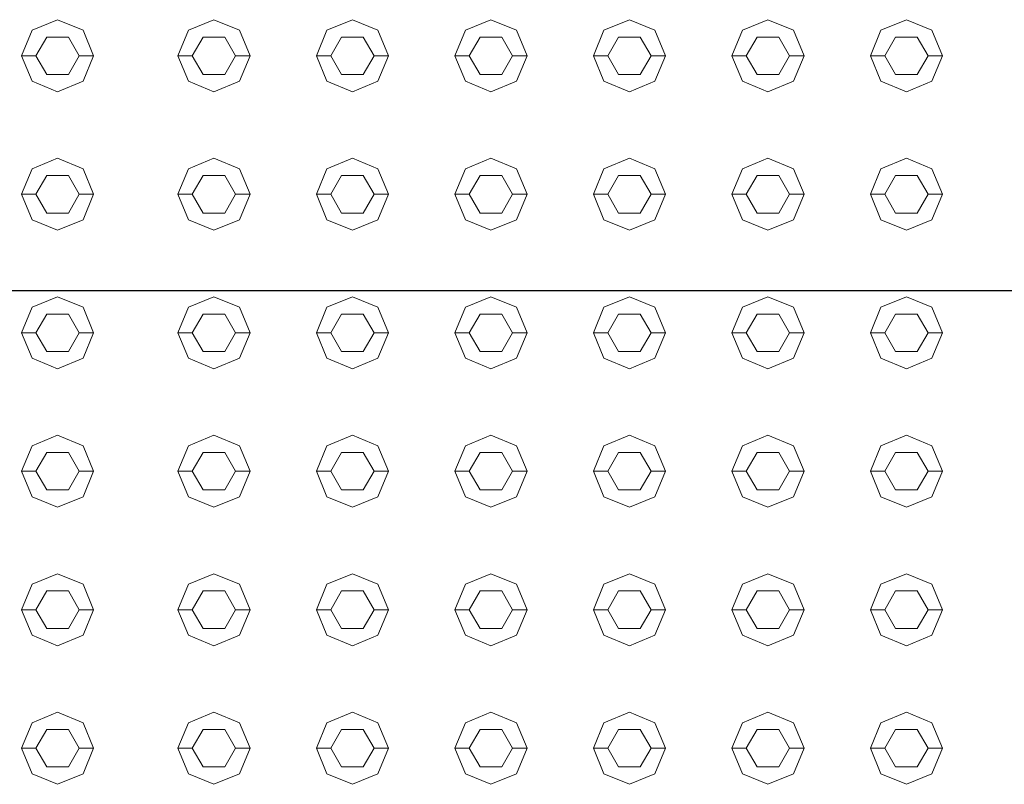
# Model space of a CAD drawing. Header units: millimetres. Extents: x -261 to 187, y -214 to 106.
# Tile 521 of 656: x -213.144 to -212.802, y 4.205 to 4.471. Entities that reach past the tile are written whole.
import ezdxf

# ---------------------------------------------------------------- set-up
doc = ezdxf.new("R2010")
doc.units = ezdxf.units.MM
doc.header["$LTSCALE"] = 0.005
doc.header["$MEASUREMENT"] = 0
doc.layers.add('AP-Condutos', color=4, linetype='Continuous', lineweight=25)
doc.layers.add('IFC-Elemento construtivo genérico-Contorno', color=9, linetype='Continuous', lineweight=5)

msp = doc.modelspace()

# ---------------------------------------------------------------- linework, layer by layer
at = {"layer": 'AP-Condutos'}
msp.add_line((-212.05143, 4.37676), (-216.40331, 4.37676), dxfattribs=at)
at = {"layer": 'IFC-Elemento construtivo genérico-Contorno', "lineweight": 5}
for p, q in [((-213.14007, 4.46719), (-213.13121, 4.47086)), ((-213.13121, 4.47086), (-213.12235, 4.46719)), ((-213.08575, 4.46719), (-213.0769, 4.47086)), ((-213.0769, 4.47086), (-213.06804, 4.46719)), ((-213.03766, 4.46719), (-213.0288, 4.47086)), ((-213.0288, 4.47086), (-213.01995, 4.46719)), ((-212.98957, 4.46719), (-212.98071, 4.47086)), ((-212.98071, 4.47086), (-212.97186, 4.46719)), ((-212.94148, 4.46719), (-212.93262, 4.47086)), ((-212.93262, 4.47086), (-212.92377, 4.46719)), ((-212.89338, 4.46719), (-212.88453, 4.47086)), ((-212.88453, 4.47086), (-212.87567, 4.46719)), ((-212.84529, 4.46719), (-212.83644, 4.47086)), ((-212.83644, 4.47086), (-212.82758, 4.46719)), ((-213.14373, 4.45833), (-213.14007, 4.46719)), ((-213.12235, 4.46719), (-213.11869, 4.45833)), ((-213.08942, 4.45833), (-213.08575, 4.46719)), ((-213.06804, 4.46719), (-213.06437, 4.45833)), ((-213.04133, 4.45833), (-213.03766, 4.46719)), ((-213.01995, 4.46719), (-213.01628, 4.45833)), ((-212.99324, 4.45833), (-212.98957, 4.46719)), ((-212.97186, 4.46719), (-212.96819, 4.45833)), ((-212.94514, 4.45833), (-212.94148, 4.46719)), ((-212.92377, 4.46719), (-212.9201, 4.45833)), ((-212.89705, 4.45833), (-212.89338, 4.46719)), ((-212.87567, 4.46719), (-212.87201, 4.45833)), ((-212.84896, 4.45833), (-212.84529, 4.46719)), ((-212.82758, 4.46719), (-212.82391, 4.45833)), ((-213.13872, 4.45833), (-213.13497, 4.46484)), ((-213.13497, 4.46484), (-213.12745, 4.46484)), ((-213.12745, 4.46484), (-213.1237, 4.45833)), ((-213.08441, 4.45833), (-213.08065, 4.46484)), ((-213.08065, 4.46484), (-213.07314, 4.46484)), ((-213.07314, 4.46484), (-213.06938, 4.45833)), ((-213.03632, 4.45833), (-213.03256, 4.46484)), ((-213.03256, 4.46484), (-213.02505, 4.46484)), ((-213.02505, 4.46484), (-213.02129, 4.45833)), ((-212.98823, 4.45833), (-212.98447, 4.46484)), ((-212.98447, 4.46484), (-212.97696, 4.46484)), ((-212.97696, 4.46484), (-212.9732, 4.45833)), ((-212.94014, 4.45833), (-212.93638, 4.46484)), ((-212.93638, 4.46484), (-212.92886, 4.46484)), ((-212.92886, 4.46484), (-212.92511, 4.45833)), ((-212.89204, 4.45833), (-212.88829, 4.46484)), ((-212.88829, 4.46484), (-212.88077, 4.46484)), ((-212.88077, 4.46484), (-212.87702, 4.45833)), ((-212.84395, 4.45833), (-212.8402, 4.46484)), ((-212.8402, 4.46484), (-212.83268, 4.46484)), ((-212.83268, 4.46484), (-212.82892, 4.45833)), ((-213.14373, 4.45833), (-213.13872, 4.45833)), ((-213.14373, 4.45833), (-213.14007, 4.44948)), ((-213.13872, 4.45833), (-213.13497, 4.45183)), ((-213.12745, 4.45183), (-213.1237, 4.45833)), ((-213.1237, 4.45833), (-213.11869, 4.45833)), ((-213.12235, 4.44948), (-213.11869, 4.45833)), ((-213.08942, 4.45833), (-213.08441, 4.45833)), ((-213.08942, 4.45833), (-213.08575, 4.44948)), ((-213.08441, 4.45833), (-213.08065, 4.45183)), ((-213.07314, 4.45183), (-213.06938, 4.45833)), ((-213.06938, 4.45833), (-213.06437, 4.45833)), ((-213.06804, 4.44948), (-213.06437, 4.45833)), ((-213.04133, 4.45833), (-213.03632, 4.45833)), ((-213.04133, 4.45833), (-213.03766, 4.44948)), ((-213.03632, 4.45833), (-213.03256, 4.45183)), ((-213.02505, 4.45183), (-213.02129, 4.45833)), ((-213.02129, 4.45833), (-213.01628, 4.45833)), ((-213.01995, 4.44948), (-213.01628, 4.45833)), ((-212.99324, 4.45833), (-212.98823, 4.45833)), ((-212.99324, 4.45833), (-212.98957, 4.44948)), ((-212.98823, 4.45833), (-212.98447, 4.45183)), ((-212.97696, 4.45183), (-212.9732, 4.45833)), ((-212.9732, 4.45833), (-212.96819, 4.45833)), ((-212.97186, 4.44948), (-212.96819, 4.45833)), ((-212.94514, 4.45833), (-212.94014, 4.45833)), ((-212.94514, 4.45833), (-212.94148, 4.44948)), ((-212.94014, 4.45833), (-212.93638, 4.45183)), ((-212.92886, 4.45183), (-212.92511, 4.45833)), ((-212.92511, 4.45833), (-212.9201, 4.45833)), ((-212.92377, 4.44948), (-212.9201, 4.45833)), ((-212.89705, 4.45833), (-212.89204, 4.45833)), ((-212.89705, 4.45833), (-212.89338, 4.44948)), ((-212.89204, 4.45833), (-212.88829, 4.45183)), ((-212.88077, 4.45183), (-212.87702, 4.45833)), ((-212.87702, 4.45833), (-212.87201, 4.45833)), ((-212.87567, 4.44948), (-212.87201, 4.45833)), ((-212.84896, 4.45833), (-212.84395, 4.45833)), ((-212.84896, 4.45833), (-212.84529, 4.44948)), ((-212.84395, 4.45833), (-212.8402, 4.45183)), ((-212.83268, 4.45183), (-212.82892, 4.45833)), ((-212.82892, 4.45833), (-212.82391, 4.45833)), ((-212.82758, 4.44948), (-212.82391, 4.45833)), ((-213.13497, 4.45183), (-213.12745, 4.45183)), ((-213.08065, 4.45183), (-213.07314, 4.45183)), ((-213.03256, 4.45183), (-213.02505, 4.45183)), ((-212.98447, 4.45183), (-212.97696, 4.45183)), ((-212.93638, 4.45183), (-212.92886, 4.45183)), ((-212.88829, 4.45183), (-212.88077, 4.45183)), ((-212.8402, 4.45183), (-212.83268, 4.45183)), ((-213.14007, 4.44948), (-213.13121, 4.44581)), ((-213.13121, 4.44581), (-213.12235, 4.44948)), ((-213.08575, 4.44948), (-213.0769, 4.44581)), ((-213.0769, 4.44581), (-213.06804, 4.44948)), ((-213.03766, 4.44948), (-213.0288, 4.44581)), ((-213.0288, 4.44581), (-213.01995, 4.44948)), ((-212.98957, 4.44948), (-212.98071, 4.44581)), ((-212.98071, 4.44581), (-212.97186, 4.44948)), ((-212.94148, 4.44948), (-212.93262, 4.44581)), ((-212.93262, 4.44581), (-212.92377, 4.44948)), ((-212.89338, 4.44948), (-212.88453, 4.44581)), ((-212.88453, 4.44581), (-212.87567, 4.44948)), ((-212.84529, 4.44948), (-212.83644, 4.44581)), ((-212.83644, 4.44581), (-212.82758, 4.44948)), ((-213.14007, 4.4191), (-213.13121, 4.42277)), ((-213.13121, 4.42277), (-213.12235, 4.4191)), ((-213.08575, 4.4191), (-213.0769, 4.42277)), ((-213.0769, 4.42277), (-213.06804, 4.4191)), ((-213.03766, 4.4191), (-213.0288, 4.42277)), ((-213.0288, 4.42277), (-213.01995, 4.4191)), ((-212.98957, 4.4191), (-212.98071, 4.42277)), ((-212.98071, 4.42277), (-212.97186, 4.4191)), ((-212.94148, 4.4191), (-212.93262, 4.42277)), ((-212.93262, 4.42277), (-212.92377, 4.4191)), ((-212.89338, 4.4191), (-212.88453, 4.42277)), ((-212.88453, 4.42277), (-212.87567, 4.4191)), ((-212.84529, 4.4191), (-212.83644, 4.42277)), ((-212.83644, 4.42277), (-212.82758, 4.4191)), ((-213.14373, 4.41024), (-213.14007, 4.4191)), ((-213.12235, 4.4191), (-213.11869, 4.41024)), ((-213.08942, 4.41024), (-213.08575, 4.4191)), ((-213.06804, 4.4191), (-213.06437, 4.41024)), ((-213.04133, 4.41024), (-213.03766, 4.4191)), ((-213.01995, 4.4191), (-213.01628, 4.41024)), ((-212.99324, 4.41024), (-212.98957, 4.4191)), ((-212.97186, 4.4191), (-212.96819, 4.41024)), ((-212.94514, 4.41024), (-212.94148, 4.4191)), ((-212.92377, 4.4191), (-212.9201, 4.41024)), ((-212.89705, 4.41024), (-212.89338, 4.4191)), ((-212.87567, 4.4191), (-212.87201, 4.41024)), ((-212.84896, 4.41024), (-212.84529, 4.4191)), ((-212.82758, 4.4191), (-212.82391, 4.41024)), ((-213.13872, 4.41024), (-213.13497, 4.41675)), ((-213.13497, 4.41675), (-213.12745, 4.41675)), ((-213.12745, 4.41675), (-213.1237, 4.41024)), ((-213.08441, 4.41024), (-213.08065, 4.41675)), ((-213.08065, 4.41675), (-213.07314, 4.41675)), ((-213.07314, 4.41675), (-213.06938, 4.41024)), ((-213.03632, 4.41024), (-213.03256, 4.41675)), ((-213.03256, 4.41675), (-213.02505, 4.41675)), ((-213.02505, 4.41675), (-213.02129, 4.41024)), ((-212.98823, 4.41024), (-212.98447, 4.41675)), ((-212.98447, 4.41675), (-212.97696, 4.41675)), ((-212.97696, 4.41675), (-212.9732, 4.41024)), ((-212.94014, 4.41024), (-212.93638, 4.41675)), ((-212.93638, 4.41675), (-212.92886, 4.41675)), ((-212.92886, 4.41675), (-212.92511, 4.41024)), ((-212.89204, 4.41024), (-212.88829, 4.41675)), ((-212.88829, 4.41675), (-212.88077, 4.41675)), ((-212.88077, 4.41675), (-212.87702, 4.41024)), ((-212.84395, 4.41024), (-212.8402, 4.41675)), ((-212.8402, 4.41675), (-212.83268, 4.41675)), ((-212.83268, 4.41675), (-212.82892, 4.41024)), ((-213.14373, 4.41024), (-213.13872, 4.41024)), ((-213.14373, 4.41024), (-213.14007, 4.40138)), ((-213.13872, 4.41024), (-213.13497, 4.40373)), ((-213.12745, 4.40373), (-213.1237, 4.41024)), ((-213.1237, 4.41024), (-213.11869, 4.41024)), ((-213.12235, 4.40138), (-213.11869, 4.41024)), ((-213.08942, 4.41024), (-213.08441, 4.41024)), ((-213.08942, 4.41024), (-213.08575, 4.40138)), ((-213.08441, 4.41024), (-213.08065, 4.40373)), ((-213.07314, 4.40373), (-213.06938, 4.41024)), ((-213.06938, 4.41024), (-213.06437, 4.41024)), ((-213.06804, 4.40138), (-213.06437, 4.41024)), ((-213.04133, 4.41024), (-213.03632, 4.41024)), ((-213.04133, 4.41024), (-213.03766, 4.40138)), ((-213.03632, 4.41024), (-213.03256, 4.40373)), ((-213.02505, 4.40373), (-213.02129, 4.41024)), ((-213.02129, 4.41024), (-213.01628, 4.41024)), ((-213.01995, 4.40138), (-213.01628, 4.41024)), ((-212.99324, 4.41024), (-212.98823, 4.41024)), ((-212.99324, 4.41024), (-212.98957, 4.40138)), ((-212.98823, 4.41024), (-212.98447, 4.40373)), ((-212.97696, 4.40373), (-212.9732, 4.41024)), ((-212.9732, 4.41024), (-212.96819, 4.41024)), ((-212.97186, 4.40138), (-212.96819, 4.41024)), ((-212.94514, 4.41024), (-212.94014, 4.41024)), ((-212.94514, 4.41024), (-212.94148, 4.40138)), ((-212.94014, 4.41024), (-212.93638, 4.40373)), ((-212.92886, 4.40373), (-212.92511, 4.41024)), ((-212.92511, 4.41024), (-212.9201, 4.41024)), ((-212.92377, 4.40138), (-212.9201, 4.41024)), ((-212.89705, 4.41024), (-212.89204, 4.41024)), ((-212.89705, 4.41024), (-212.89338, 4.40138)), ((-212.89204, 4.41024), (-212.88829, 4.40373)), ((-212.88077, 4.40373), (-212.87702, 4.41024)), ((-212.87702, 4.41024), (-212.87201, 4.41024)), ((-212.87567, 4.40138), (-212.87201, 4.41024)), ((-212.84896, 4.41024), (-212.84395, 4.41024)), ((-212.84896, 4.41024), (-212.84529, 4.40138)), ((-212.84395, 4.41024), (-212.8402, 4.40373)), ((-212.83268, 4.40373), (-212.82892, 4.41024)), ((-212.82892, 4.41024), (-212.82391, 4.41024)), ((-212.82758, 4.40138), (-212.82391, 4.41024)), ((-213.13497, 4.40373), (-213.12745, 4.40373)), ((-213.08065, 4.40373), (-213.07314, 4.40373)), ((-213.03256, 4.40373), (-213.02505, 4.40373)), ((-212.98447, 4.40373), (-212.97696, 4.40373)), ((-212.93638, 4.40373), (-212.92886, 4.40373)), ((-212.88829, 4.40373), (-212.88077, 4.40373)), ((-212.8402, 4.40373), (-212.83268, 4.40373)), ((-213.14007, 4.40138), (-213.13121, 4.39772)), ((-213.13121, 4.39772), (-213.12235, 4.40138)), ((-213.08575, 4.40138), (-213.0769, 4.39772)), ((-213.0769, 4.39772), (-213.06804, 4.40138)), ((-213.03766, 4.40138), (-213.0288, 4.39772)), ((-213.0288, 4.39772), (-213.01995, 4.40138)), ((-212.98957, 4.40138), (-212.98071, 4.39772)), ((-212.98071, 4.39772), (-212.97186, 4.40138)), ((-212.94148, 4.40138), (-212.93262, 4.39772)), ((-212.93262, 4.39772), (-212.92377, 4.40138)), ((-212.89338, 4.40138), (-212.88453, 4.39772)), ((-212.88453, 4.39772), (-212.87567, 4.40138)), ((-212.84529, 4.40138), (-212.83644, 4.39772)), ((-212.83644, 4.39772), (-212.82758, 4.40138)), ((-213.14007, 4.371), (-213.13121, 4.37467)), ((-213.13121, 4.37467), (-213.12235, 4.371)), ((-213.08575, 4.371), (-213.0769, 4.37467)), ((-213.0769, 4.37467), (-213.06804, 4.371)), ((-213.03766, 4.371), (-213.0288, 4.37467)), ((-213.0288, 4.37467), (-213.01995, 4.371)), ((-212.98957, 4.371), (-212.98071, 4.37467)), ((-212.98071, 4.37467), (-212.97186, 4.371)), ((-212.94148, 4.371), (-212.93262, 4.37467)), ((-212.93262, 4.37467), (-212.92377, 4.371)), ((-212.89338, 4.371), (-212.88453, 4.37467)), ((-212.88453, 4.37467), (-212.87567, 4.371)), ((-212.84529, 4.371), (-212.83644, 4.37467)), ((-212.83644, 4.37467), (-212.82758, 4.371)), ((-213.14373, 4.36215), (-213.14007, 4.371)), ((-213.12235, 4.371), (-213.11869, 4.36215)), ((-213.08942, 4.36215), (-213.08575, 4.371)), ((-213.06804, 4.371), (-213.06437, 4.36215)), ((-213.04133, 4.36215), (-213.03766, 4.371)), ((-213.01995, 4.371), (-213.01628, 4.36215)), ((-212.99324, 4.36215), (-212.98957, 4.371)), ((-212.97186, 4.371), (-212.96819, 4.36215)), ((-212.94514, 4.36215), (-212.94148, 4.371)), ((-212.92377, 4.371), (-212.9201, 4.36215)), ((-212.89705, 4.36215), (-212.89338, 4.371)), ((-212.87567, 4.371), (-212.87201, 4.36215)), ((-212.84896, 4.36215), (-212.84529, 4.371)), ((-212.82758, 4.371), (-212.82391, 4.36215)), ((-213.13872, 4.36215), (-213.13497, 4.36866)), ((-213.13497, 4.36866), (-213.12745, 4.36866)), ((-213.12745, 4.36866), (-213.1237, 4.36215)), ((-213.08441, 4.36215), (-213.08065, 4.36866)), ((-213.08065, 4.36866), (-213.07314, 4.36866)), ((-213.07314, 4.36866), (-213.06938, 4.36215)), ((-213.03632, 4.36215), (-213.03256, 4.36866)), ((-213.03256, 4.36866), (-213.02505, 4.36866)), ((-213.02505, 4.36866), (-213.02129, 4.36215)), ((-212.98823, 4.36215), (-212.98447, 4.36866)), ((-212.98447, 4.36866), (-212.97696, 4.36866)), ((-212.97696, 4.36866), (-212.9732, 4.36215)), ((-212.94014, 4.36215), (-212.93638, 4.36866)), ((-212.93638, 4.36866), (-212.92886, 4.36866)), ((-212.92886, 4.36866), (-212.92511, 4.36215)), ((-212.89204, 4.36215), (-212.88829, 4.36866)), ((-212.88829, 4.36866), (-212.88077, 4.36866)), ((-212.88077, 4.36866), (-212.87702, 4.36215)), ((-212.84395, 4.36215), (-212.8402, 4.36866)), ((-212.8402, 4.36866), (-212.83268, 4.36866)), ((-212.83268, 4.36866), (-212.82892, 4.36215)), ((-213.14373, 4.36215), (-213.13872, 4.36215)), ((-213.14373, 4.36215), (-213.14007, 4.35329)), ((-213.13872, 4.36215), (-213.13497, 4.35564)), ((-213.12745, 4.35564), (-213.1237, 4.36215)), ((-213.1237, 4.36215), (-213.11869, 4.36215)), ((-213.12235, 4.35329), (-213.11869, 4.36215)), ((-213.08942, 4.36215), (-213.08441, 4.36215)), ((-213.08942, 4.36215), (-213.08575, 4.35329)), ((-213.08441, 4.36215), (-213.08065, 4.35564)), ((-213.07314, 4.35564), (-213.06938, 4.36215)), ((-213.06938, 4.36215), (-213.06437, 4.36215)), ((-213.06804, 4.35329), (-213.06437, 4.36215)), ((-213.04133, 4.36215), (-213.03632, 4.36215)), ((-213.04133, 4.36215), (-213.03766, 4.35329)), ((-213.03632, 4.36215), (-213.03256, 4.35564)), ((-213.02505, 4.35564), (-213.02129, 4.36215)), ((-213.02129, 4.36215), (-213.01628, 4.36215)), ((-213.01995, 4.35329), (-213.01628, 4.36215)), ((-212.99324, 4.36215), (-212.98823, 4.36215)), ((-212.99324, 4.36215), (-212.98957, 4.35329)), ((-212.98823, 4.36215), (-212.98447, 4.35564)), ((-212.97696, 4.35564), (-212.9732, 4.36215)), ((-212.9732, 4.36215), (-212.96819, 4.36215)), ((-212.97186, 4.35329), (-212.96819, 4.36215)), ((-212.94514, 4.36215), (-212.94014, 4.36215)), ((-212.94514, 4.36215), (-212.94148, 4.35329)), ((-212.94014, 4.36215), (-212.93638, 4.35564)), ((-212.92886, 4.35564), (-212.92511, 4.36215)), ((-212.92511, 4.36215), (-212.9201, 4.36215)), ((-212.92377, 4.35329), (-212.9201, 4.36215)), ((-212.89705, 4.36215), (-212.89204, 4.36215)), ((-212.89705, 4.36215), (-212.89338, 4.35329)), ((-212.89204, 4.36215), (-212.88829, 4.35564)), ((-212.88077, 4.35564), (-212.87702, 4.36215)), ((-212.87702, 4.36215), (-212.87201, 4.36215)), ((-212.87567, 4.35329), (-212.87201, 4.36215)), ((-212.84896, 4.36215), (-212.84395, 4.36215)), ((-212.84896, 4.36215), (-212.84529, 4.35329)), ((-212.84395, 4.36215), (-212.8402, 4.35564)), ((-212.83268, 4.35564), (-212.82892, 4.36215)), ((-212.82892, 4.36215), (-212.82391, 4.36215)), ((-212.82758, 4.35329), (-212.82391, 4.36215)), ((-213.14007, 4.35329), (-213.13121, 4.34962)), ((-213.13497, 4.35564), (-213.12745, 4.35564)), ((-213.13121, 4.34962), (-213.12235, 4.35329)), ((-213.08575, 4.35329), (-213.0769, 4.34962)), ((-213.08065, 4.35564), (-213.07314, 4.35564)), ((-213.0769, 4.34962), (-213.06804, 4.35329)), ((-213.03766, 4.35329), (-213.0288, 4.34962)), ((-213.03256, 4.35564), (-213.02505, 4.35564)), ((-213.0288, 4.34962), (-213.01995, 4.35329)), ((-212.98957, 4.35329), (-212.98071, 4.34962)), ((-212.98447, 4.35564), (-212.97696, 4.35564)), ((-212.98071, 4.34962), (-212.97186, 4.35329)), ((-212.94148, 4.35329), (-212.93262, 4.34962)), ((-212.93638, 4.35564), (-212.92886, 4.35564)), ((-212.93262, 4.34962), (-212.92377, 4.35329)), ((-212.89338, 4.35329), (-212.88453, 4.34962)), ((-212.88829, 4.35564), (-212.88077, 4.35564)), ((-212.88453, 4.34962), (-212.87567, 4.35329)), ((-212.84529, 4.35329), (-212.83644, 4.34962)), ((-212.8402, 4.35564), (-212.83268, 4.35564)), ((-212.83644, 4.34962), (-212.82758, 4.35329)), ((-213.14007, 4.32291), (-213.13121, 4.32658)), ((-213.13121, 4.32658), (-213.12235, 4.32291)), ((-213.08575, 4.32291), (-213.0769, 4.32658)), ((-213.0769, 4.32658), (-213.06804, 4.32291)), ((-213.03766, 4.32291), (-213.0288, 4.32658)), ((-213.0288, 4.32658), (-213.01995, 4.32291)), ((-212.98957, 4.32291), (-212.98071, 4.32658)), ((-212.98071, 4.32658), (-212.97186, 4.32291)), ((-212.94148, 4.32291), (-212.93262, 4.32658)), ((-212.93262, 4.32658), (-212.92377, 4.32291)), ((-212.89338, 4.32291), (-212.88453, 4.32658)), ((-212.88453, 4.32658), (-212.87567, 4.32291)), ((-212.84529, 4.32291), (-212.83644, 4.32658)), ((-212.83644, 4.32658), (-212.82758, 4.32291)), ((-213.14373, 4.31406), (-213.14007, 4.32291)), ((-213.12235, 4.32291), (-213.11869, 4.31406)), ((-213.08942, 4.31406), (-213.08575, 4.32291)), ((-213.06804, 4.32291), (-213.06437, 4.31406)), ((-213.04133, 4.31406), (-213.03766, 4.32291)), ((-213.01995, 4.32291), (-213.01628, 4.31406)), ((-212.99324, 4.31406), (-212.98957, 4.32291)), ((-212.97186, 4.32291), (-212.96819, 4.31406)), ((-212.94514, 4.31406), (-212.94148, 4.32291)), ((-212.92377, 4.32291), (-212.9201, 4.31406)), ((-212.89705, 4.31406), (-212.89338, 4.32291)), ((-212.87567, 4.32291), (-212.87201, 4.31406)), ((-212.84896, 4.31406), (-212.84529, 4.32291)), ((-212.82758, 4.32291), (-212.82391, 4.31406)), ((-213.13872, 4.31406), (-213.13497, 4.32057)), ((-213.13497, 4.32057), (-213.12745, 4.32057)), ((-213.12745, 4.32057), (-213.1237, 4.31406)), ((-213.08441, 4.31406), (-213.08065, 4.32057)), ((-213.08065, 4.32057), (-213.07314, 4.32057)), ((-213.07314, 4.32057), (-213.06938, 4.31406)), ((-213.03632, 4.31406), (-213.03256, 4.32057)), ((-213.03256, 4.32057), (-213.02505, 4.32057)), ((-213.02505, 4.32057), (-213.02129, 4.31406)), ((-212.98823, 4.31406), (-212.98447, 4.32057)), ((-212.98447, 4.32057), (-212.97696, 4.32057)), ((-212.97696, 4.32057), (-212.9732, 4.31406)), ((-212.94014, 4.31406), (-212.93638, 4.32057)), ((-212.93638, 4.32057), (-212.92886, 4.32057)), ((-212.92886, 4.32057), (-212.92511, 4.31406)), ((-212.89204, 4.31406), (-212.88829, 4.32057)), ((-212.88829, 4.32057), (-212.88077, 4.32057)), ((-212.88077, 4.32057), (-212.87702, 4.31406)), ((-212.84395, 4.31406), (-212.8402, 4.32057)), ((-212.8402, 4.32057), (-212.83268, 4.32057)), ((-212.83268, 4.32057), (-212.82892, 4.31406)), ((-213.14373, 4.31406), (-213.13872, 4.31406)), ((-213.14373, 4.31406), (-213.14007, 4.3052)), ((-213.13872, 4.31406), (-213.13497, 4.30755)), ((-213.12745, 4.30755), (-213.1237, 4.31406)), ((-213.1237, 4.31406), (-213.11869, 4.31406)), ((-213.12235, 4.3052), (-213.11869, 4.31406)), ((-213.08942, 4.31406), (-213.08441, 4.31406)), ((-213.08942, 4.31406), (-213.08575, 4.3052)), ((-213.08441, 4.31406), (-213.08065, 4.30755)), ((-213.07314, 4.30755), (-213.06938, 4.31406)), ((-213.06938, 4.31406), (-213.06437, 4.31406)), ((-213.06804, 4.3052), (-213.06437, 4.31406)), ((-213.04133, 4.31406), (-213.03632, 4.31406)), ((-213.04133, 4.31406), (-213.03766, 4.3052)), ((-213.03632, 4.31406), (-213.03256, 4.30755)), ((-213.02505, 4.30755), (-213.02129, 4.31406)), ((-213.02129, 4.31406), (-213.01628, 4.31406)), ((-213.01995, 4.3052), (-213.01628, 4.31406)), ((-212.99324, 4.31406), (-212.98823, 4.31406)), ((-212.99324, 4.31406), (-212.98957, 4.3052)), ((-212.98823, 4.31406), (-212.98447, 4.30755)), ((-212.97696, 4.30755), (-212.9732, 4.31406)), ((-212.9732, 4.31406), (-212.96819, 4.31406)), ((-212.97186, 4.3052), (-212.96819, 4.31406)), ((-212.94514, 4.31406), (-212.94014, 4.31406)), ((-212.94514, 4.31406), (-212.94148, 4.3052)), ((-212.94014, 4.31406), (-212.93638, 4.30755)), ((-212.92886, 4.30755), (-212.92511, 4.31406)), ((-212.92511, 4.31406), (-212.9201, 4.31406)), ((-212.92377, 4.3052), (-212.9201, 4.31406)), ((-212.89705, 4.31406), (-212.89204, 4.31406)), ((-212.89705, 4.31406), (-212.89338, 4.3052)), ((-212.89204, 4.31406), (-212.88829, 4.30755)), ((-212.88077, 4.30755), (-212.87702, 4.31406)), ((-212.87702, 4.31406), (-212.87201, 4.31406)), ((-212.87567, 4.3052), (-212.87201, 4.31406)), ((-212.84896, 4.31406), (-212.84395, 4.31406)), ((-212.84896, 4.31406), (-212.84529, 4.3052)), ((-212.84395, 4.31406), (-212.8402, 4.30755)), ((-212.83268, 4.30755), (-212.82892, 4.31406)), ((-212.82892, 4.31406), (-212.82391, 4.31406)), ((-212.82758, 4.3052), (-212.82391, 4.31406)), ((-213.14007, 4.3052), (-213.13121, 4.30154)), ((-213.13497, 4.30755), (-213.12745, 4.30755)), ((-213.13121, 4.30154), (-213.12235, 4.3052)), ((-213.08575, 4.3052), (-213.0769, 4.30154)), ((-213.08065, 4.30755), (-213.07314, 4.30755)), ((-213.0769, 4.30154), (-213.06804, 4.3052)), ((-213.03766, 4.3052), (-213.0288, 4.30154)), ((-213.03256, 4.30755), (-213.02505, 4.30755)), ((-213.0288, 4.30154), (-213.01995, 4.3052)), ((-212.98957, 4.3052), (-212.98071, 4.30154)), ((-212.98447, 4.30755), (-212.97696, 4.30755)), ((-212.98071, 4.30154), (-212.97186, 4.3052)), ((-212.94148, 4.3052), (-212.93262, 4.30154)), ((-212.93638, 4.30755), (-212.92886, 4.30755)), ((-212.93262, 4.30154), (-212.92377, 4.3052)), ((-212.89338, 4.3052), (-212.88453, 4.30154)), ((-212.88829, 4.30755), (-212.88077, 4.30755)), ((-212.88453, 4.30154), (-212.87567, 4.3052)), ((-212.84529, 4.3052), (-212.83644, 4.30154)), ((-212.8402, 4.30755), (-212.83268, 4.30755)), ((-212.83644, 4.30154), (-212.82758, 4.3052)), ((-213.14007, 4.27482), (-213.13121, 4.27849)), ((-213.13121, 4.27849), (-213.12235, 4.27482)), ((-213.08575, 4.27482), (-213.0769, 4.27849)), ((-213.0769, 4.27849), (-213.06804, 4.27482)), ((-213.03766, 4.27482), (-213.0288, 4.27849)), ((-213.0288, 4.27849), (-213.01995, 4.27482)), ((-212.98957, 4.27482), (-212.98071, 4.27849)), ((-212.98071, 4.27849), (-212.97186, 4.27482)), ((-212.94148, 4.27482), (-212.93262, 4.27849)), ((-212.93262, 4.27849), (-212.92377, 4.27482)), ((-212.89338, 4.27482), (-212.88453, 4.27849)), ((-212.88453, 4.27849), (-212.87567, 4.27482)), ((-212.84529, 4.27482), (-212.83644, 4.27849)), ((-212.83644, 4.27849), (-212.82758, 4.27482)), ((-213.14373, 4.26596), (-213.14007, 4.27482)), ((-213.12235, 4.27482), (-213.11869, 4.26596)), ((-213.08942, 4.26596), (-213.08575, 4.27482)), ((-213.06804, 4.27482), (-213.06437, 4.26596)), ((-213.04133, 4.26596), (-213.03766, 4.27482)), ((-213.01995, 4.27482), (-213.01628, 4.26596)), ((-212.99324, 4.26596), (-212.98957, 4.27482)), ((-212.97186, 4.27482), (-212.96819, 4.26596)), ((-212.94514, 4.26596), (-212.94148, 4.27482)), ((-212.92377, 4.27482), (-212.9201, 4.26596)), ((-212.89705, 4.26596), (-212.89338, 4.27482)), ((-212.87567, 4.27482), (-212.87201, 4.26596)), ((-212.84896, 4.26596), (-212.84529, 4.27482)), ((-212.82758, 4.27482), (-212.82391, 4.26596)), ((-213.13872, 4.26596), (-213.13497, 4.27248)), ((-213.13497, 4.27248), (-213.12745, 4.27248)), ((-213.12745, 4.27248), (-213.1237, 4.26596)), ((-213.08441, 4.26596), (-213.08065, 4.27248)), ((-213.08065, 4.27248), (-213.07314, 4.27248)), ((-213.07314, 4.27248), (-213.06938, 4.26596)), ((-213.03632, 4.26596), (-213.03256, 4.27248)), ((-213.03256, 4.27248), (-213.02505, 4.27248)), ((-213.02505, 4.27248), (-213.02129, 4.26596)), ((-212.98823, 4.26596), (-212.98447, 4.27248)), ((-212.98447, 4.27248), (-212.97696, 4.27248)), ((-212.97696, 4.27248), (-212.9732, 4.26596)), ((-212.94014, 4.26596), (-212.93638, 4.27248)), ((-212.93638, 4.27248), (-212.92886, 4.27248)), ((-212.92886, 4.27248), (-212.92511, 4.26596)), ((-212.89204, 4.26596), (-212.88829, 4.27248)), ((-212.88829, 4.27248), (-212.88077, 4.27248)), ((-212.88077, 4.27248), (-212.87702, 4.26596)), ((-212.84395, 4.26596), (-212.8402, 4.27248)), ((-212.8402, 4.27248), (-212.83268, 4.27248)), ((-212.83268, 4.27248), (-212.82892, 4.26596)), ((-213.14373, 4.26596), (-213.13872, 4.26596)), ((-213.14373, 4.26596), (-213.14007, 4.25711)), ((-213.13872, 4.26596), (-213.13497, 4.25946)), ((-213.12745, 4.25946), (-213.1237, 4.26596)), ((-213.1237, 4.26596), (-213.11869, 4.26596)), ((-213.12235, 4.25711), (-213.11869, 4.26596)), ((-213.08942, 4.26596), (-213.08441, 4.26596)), ((-213.08942, 4.26596), (-213.08575, 4.25711)), ((-213.08441, 4.26596), (-213.08065, 4.25946)), ((-213.07314, 4.25946), (-213.06938, 4.26596)), ((-213.06938, 4.26596), (-213.06437, 4.26596)), ((-213.06804, 4.25711), (-213.06437, 4.26596)), ((-213.04133, 4.26596), (-213.03632, 4.26596)), ((-213.04133, 4.26596), (-213.03766, 4.25711)), ((-213.03632, 4.26596), (-213.03256, 4.25946)), ((-213.02505, 4.25946), (-213.02129, 4.26596)), ((-213.02129, 4.26596), (-213.01628, 4.26596)), ((-213.01995, 4.25711), (-213.01628, 4.26596)), ((-212.99324, 4.26596), (-212.98823, 4.26596)), ((-212.99324, 4.26596), (-212.98957, 4.25711)), ((-212.98823, 4.26596), (-212.98447, 4.25946)), ((-212.97696, 4.25946), (-212.9732, 4.26596)), ((-212.9732, 4.26596), (-212.96819, 4.26596)), ((-212.97186, 4.25711), (-212.96819, 4.26596)), ((-212.94514, 4.26596), (-212.94014, 4.26596)), ((-212.94514, 4.26596), (-212.94148, 4.25711)), ((-212.94014, 4.26596), (-212.93638, 4.25946)), ((-212.92886, 4.25946), (-212.92511, 4.26596)), ((-212.92511, 4.26596), (-212.9201, 4.26596)), ((-212.92377, 4.25711), (-212.9201, 4.26596)), ((-212.89705, 4.26596), (-212.89204, 4.26596)), ((-212.89705, 4.26596), (-212.89338, 4.25711)), ((-212.89204, 4.26596), (-212.88829, 4.25946)), ((-212.88077, 4.25946), (-212.87702, 4.26596)), ((-212.87702, 4.26596), (-212.87201, 4.26596)), ((-212.87567, 4.25711), (-212.87201, 4.26596)), ((-212.84896, 4.26596), (-212.84395, 4.26596)), ((-212.84896, 4.26596), (-212.84529, 4.25711)), ((-212.84395, 4.26596), (-212.8402, 4.25946)), ((-212.83268, 4.25946), (-212.82892, 4.26596)), ((-212.82892, 4.26596), (-212.82391, 4.26596)), ((-212.82758, 4.25711), (-212.82391, 4.26596)), ((-213.14007, 4.25711), (-213.13121, 4.25344)), ((-213.13497, 4.25946), (-213.12745, 4.25946)), ((-213.13121, 4.25344), (-213.12235, 4.25711)), ((-213.08575, 4.25711), (-213.0769, 4.25344)), ((-213.08065, 4.25946), (-213.07314, 4.25946)), ((-213.0769, 4.25344), (-213.06804, 4.25711)), ((-213.03766, 4.25711), (-213.0288, 4.25344)), ((-213.03256, 4.25946), (-213.02505, 4.25946)), ((-213.0288, 4.25344), (-213.01995, 4.25711)), ((-212.98957, 4.25711), (-212.98071, 4.25344)), ((-212.98447, 4.25946), (-212.97696, 4.25946)), ((-212.98071, 4.25344), (-212.97186, 4.25711)), ((-212.94148, 4.25711), (-212.93262, 4.25344)), ((-212.93638, 4.25946), (-212.92886, 4.25946)), ((-212.93262, 4.25344), (-212.92377, 4.25711)), ((-212.89338, 4.25711), (-212.88453, 4.25344)), ((-212.88829, 4.25946), (-212.88077, 4.25946)), ((-212.88453, 4.25344), (-212.87567, 4.25711)), ((-212.84529, 4.25711), (-212.83644, 4.25344)), ((-212.8402, 4.25946), (-212.83268, 4.25946)), ((-212.83644, 4.25344), (-212.82758, 4.25711)), ((-213.14007, 4.22673), (-213.13121, 4.2304)), ((-213.13121, 4.2304), (-213.12235, 4.22673)), ((-213.08575, 4.22673), (-213.0769, 4.2304)), ((-213.0769, 4.2304), (-213.06804, 4.22673)), ((-213.03766, 4.22673), (-213.0288, 4.2304)), ((-213.0288, 4.2304), (-213.01995, 4.22673)), ((-212.98957, 4.22673), (-212.98071, 4.2304)), ((-212.98071, 4.2304), (-212.97186, 4.22673)), ((-212.94148, 4.22673), (-212.93262, 4.2304)), ((-212.93262, 4.2304), (-212.92377, 4.22673)), ((-212.89338, 4.22673), (-212.88453, 4.2304)), ((-212.88453, 4.2304), (-212.87567, 4.22673)), ((-212.84529, 4.22673), (-212.83644, 4.2304)), ((-212.83644, 4.2304), (-212.82758, 4.22673)), ((-213.14373, 4.21787), (-213.14007, 4.22673)), ((-213.12235, 4.22673), (-213.11869, 4.21787)), ((-213.08942, 4.21787), (-213.08575, 4.22673)), ((-213.06804, 4.22673), (-213.06437, 4.21787)), ((-213.04133, 4.21787), (-213.03766, 4.22673)), ((-213.01995, 4.22673), (-213.01628, 4.21787)), ((-212.99324, 4.21787), (-212.98957, 4.22673)), ((-212.97186, 4.22673), (-212.96819, 4.21787)), ((-212.94514, 4.21787), (-212.94148, 4.22673)), ((-212.92377, 4.22673), (-212.9201, 4.21787)), ((-212.89705, 4.21787), (-212.89338, 4.22673)), ((-212.87567, 4.22673), (-212.87201, 4.21787)), ((-212.84896, 4.21787), (-212.84529, 4.22673)), ((-212.82758, 4.22673), (-212.82391, 4.21787)), ((-213.13872, 4.21787), (-213.13497, 4.22438)), ((-213.13497, 4.22438), (-213.12745, 4.22438)), ((-213.12745, 4.22438), (-213.1237, 4.21787)), ((-213.08441, 4.21787), (-213.08065, 4.22438)), ((-213.08065, 4.22438), (-213.07314, 4.22438)), ((-213.07314, 4.22438), (-213.06938, 4.21787)), ((-213.03632, 4.21787), (-213.03256, 4.22438)), ((-213.03256, 4.22438), (-213.02505, 4.22438)), ((-213.02505, 4.22438), (-213.02129, 4.21787)), ((-212.98823, 4.21787), (-212.98447, 4.22438)), ((-212.98447, 4.22438), (-212.97696, 4.22438)), ((-212.97696, 4.22438), (-212.9732, 4.21787)), ((-212.94014, 4.21787), (-212.93638, 4.22438)), ((-212.93638, 4.22438), (-212.92886, 4.22438)), ((-212.92886, 4.22438), (-212.92511, 4.21787)), ((-212.89204, 4.21787), (-212.88829, 4.22438)), ((-212.88829, 4.22438), (-212.88077, 4.22438)), ((-212.88077, 4.22438), (-212.87702, 4.21787)), ((-212.84395, 4.21787), (-212.8402, 4.22438)), ((-212.8402, 4.22438), (-212.83268, 4.22438)), ((-212.83268, 4.22438), (-212.82892, 4.21787)), ((-213.14373, 4.21787), (-213.13872, 4.21787)), ((-213.14373, 4.21787), (-213.14007, 4.20902)), ((-213.13872, 4.21787), (-213.13497, 4.21137)), ((-213.12745, 4.21137), (-213.1237, 4.21787)), ((-213.1237, 4.21787), (-213.11869, 4.21787)), ((-213.12235, 4.20902), (-213.11869, 4.21787)), ((-213.08942, 4.21787), (-213.08441, 4.21787)), ((-213.08942, 4.21787), (-213.08575, 4.20902)), ((-213.08441, 4.21787), (-213.08065, 4.21137)), ((-213.07314, 4.21137), (-213.06938, 4.21787)), ((-213.06938, 4.21787), (-213.06437, 4.21787)), ((-213.06804, 4.20902), (-213.06437, 4.21787)), ((-213.04133, 4.21787), (-213.03632, 4.21787)), ((-213.04133, 4.21787), (-213.03766, 4.20902)), ((-213.03632, 4.21787), (-213.03256, 4.21137)), ((-213.02505, 4.21137), (-213.02129, 4.21787)), ((-213.02129, 4.21787), (-213.01628, 4.21787)), ((-213.01995, 4.20902), (-213.01628, 4.21787)), ((-212.99324, 4.21787), (-212.98823, 4.21787)), ((-212.99324, 4.21787), (-212.98957, 4.20902)), ((-212.98823, 4.21787), (-212.98447, 4.21137)), ((-212.97696, 4.21137), (-212.9732, 4.21787)), ((-212.9732, 4.21787), (-212.96819, 4.21787)), ((-212.97186, 4.20902), (-212.96819, 4.21787)), ((-212.94514, 4.21787), (-212.94014, 4.21787)), ((-212.94514, 4.21787), (-212.94148, 4.20902)), ((-212.94014, 4.21787), (-212.93638, 4.21137)), ((-212.92886, 4.21137), (-212.92511, 4.21787)), ((-212.92511, 4.21787), (-212.9201, 4.21787)), ((-212.92377, 4.20902), (-212.9201, 4.21787)), ((-212.89705, 4.21787), (-212.89204, 4.21787)), ((-212.89705, 4.21787), (-212.89338, 4.20902)), ((-212.89204, 4.21787), (-212.88829, 4.21137)), ((-212.88077, 4.21137), (-212.87702, 4.21787)), ((-212.87702, 4.21787), (-212.87201, 4.21787)), ((-212.87567, 4.20902), (-212.87201, 4.21787)), ((-212.84896, 4.21787), (-212.84395, 4.21787)), ((-212.84896, 4.21787), (-212.84529, 4.20902)), ((-212.84395, 4.21787), (-212.8402, 4.21137)), ((-212.83268, 4.21137), (-212.82892, 4.21787)), ((-212.82892, 4.21787), (-212.82391, 4.21787)), ((-212.82758, 4.20902), (-212.82391, 4.21787)), ((-213.14007, 4.20902), (-213.13121, 4.20535)), ((-213.13497, 4.21137), (-213.12745, 4.21137)), ((-213.13121, 4.20535), (-213.12235, 4.20902)), ((-213.08575, 4.20902), (-213.0769, 4.20535)), ((-213.08065, 4.21137), (-213.07314, 4.21137)), ((-213.0769, 4.20535), (-213.06804, 4.20902)), ((-213.03766, 4.20902), (-213.0288, 4.20535)), ((-213.03256, 4.21137), (-213.02505, 4.21137)), ((-213.0288, 4.20535), (-213.01995, 4.20902)), ((-212.98957, 4.20902), (-212.98071, 4.20535)), ((-212.98447, 4.21137), (-212.97696, 4.21137)), ((-212.98071, 4.20535), (-212.97186, 4.20902)), ((-212.94148, 4.20902), (-212.93262, 4.20535)), ((-212.93638, 4.21137), (-212.92886, 4.21137)), ((-212.93262, 4.20535), (-212.92377, 4.20902)), ((-212.89338, 4.20902), (-212.88453, 4.20535)), ((-212.88829, 4.21137), (-212.88077, 4.21137)), ((-212.88453, 4.20535), (-212.87567, 4.20902)), ((-212.84529, 4.20902), (-212.83644, 4.20535)), ((-212.8402, 4.21137), (-212.83268, 4.21137)), ((-212.83644, 4.20535), (-212.82758, 4.20902))]:
    msp.add_line(p, q, dxfattribs=at)

doc.saveas('drawing.dxf')
